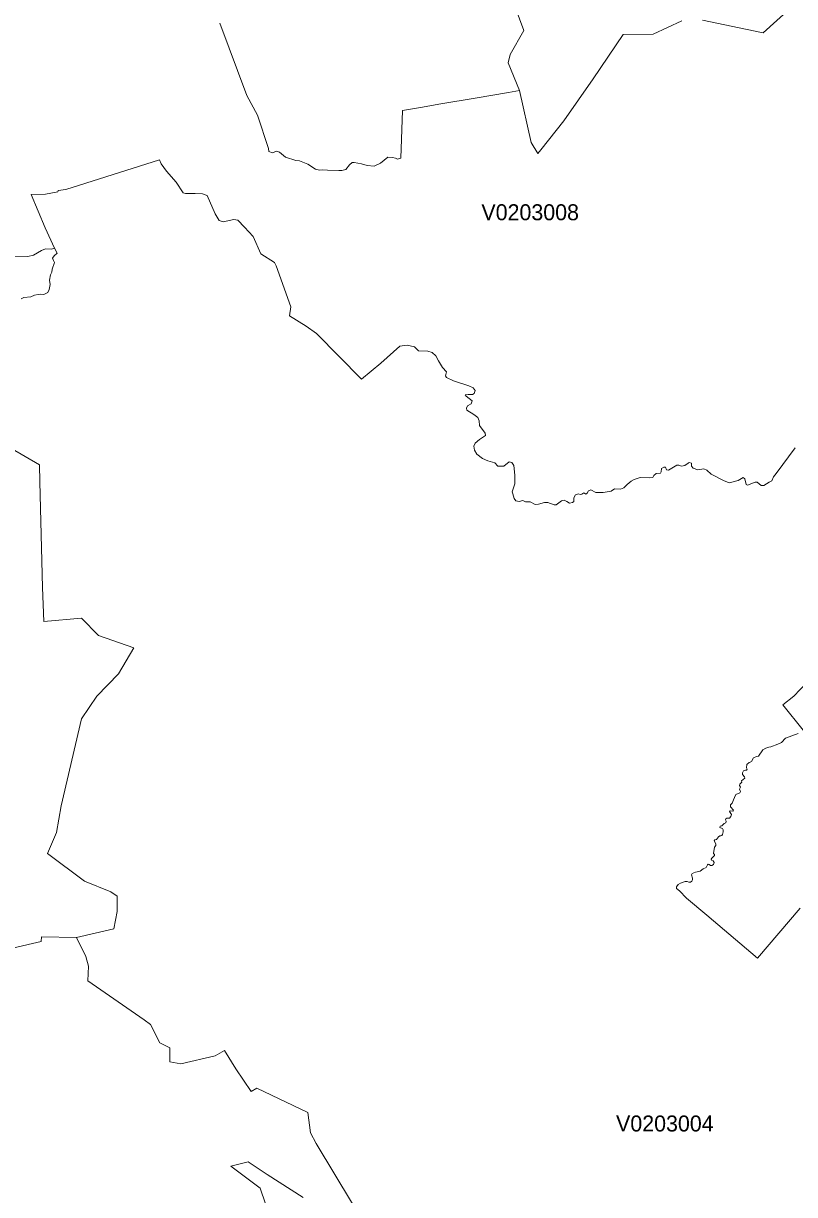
# Model space of a CAD drawing. Extents: x 369010 to 735936, y 6377141 to 6616555.
# Drawn here: x 608125 to 612944, y 6427935 to 6435258 of the extents above; entities that cross this region are included whole.
import ezdxf
from ezdxf.enums import TextEntityAlignment as Align

# ---------------------------------------------------------------- set-up
doc = ezdxf.new("R2010")
doc.units = 0
doc.header["$LTSCALE"] = 40
doc.layers.add('3', color=7, linetype='Continuous', lineweight=13)
doc.layers.add('4', color=7, linetype='Continuous')

msp = doc.modelspace()

# ---------------------------------------------------------------- linework, layer by layer
at = {"layer": '3'}
for points in [[(609351.64, 6435259.37), (609520.12, 6434807.88), (609587.97, 6434685.07), (609656.66, 6434475.71), (609659.14, 6434457.34), (609682.15, 6434448.57), (609706.14, 6434459.33), (609724.35, 6434453.04), (609762.91, 6434421.43), (609827.79, 6434401.23), (609849.97, 6434397.92), (609901.44, 6434378.39), (609950.26, 6434346.45), (609975.92, 6434339.5), (609993.79, 6434342.31), (610025.73, 6434339.5), (610095.74, 6434338.34), (610114.11, 6434338.67), (610138.94, 6434344.96), (610163.27, 6434374.09), (610178.66, 6434388.49), (610192.56, 6434388.49), (610238.41, 6434379.22), (610273.16, 6434369.13), (610316.03, 6434365.98), (610356.91, 6434383.03), (610401.76, 6434422.09), (610430.39, 6434420.27), (610451.08, 6434415.14), (610462.5, 6434408.85), (610482.69, 6434415.8), (610493.12, 6434712.71), (610605.82, 6434731.58), (610734.09, 6434755.58), (610947.59, 6434789.67), (611155.79, 6434824.92), (611225.97, 6434837.67), (611154.14, 6435012.27), (611167.55, 6435064.08), (611251.62, 6435213.03), (611082.64, 6435669.99)], [(611082.64, 6435669.99), (611251.62, 6435213.03), (611167.55, 6435064.08), (611154.14, 6435012.27), (611225.97, 6434837.67), (611297.47, 6434512.62), (611339.5, 6434445.26), (611358.04, 6434467.27), (611502.86, 6434648.17), (611685.08, 6434910.32), (611872.76, 6435189.03), (612060.27, 6435190.36), (612239.35, 6435272.94)], [(612368.77, 6435277.58), (612737.02, 6435200.78), (612747.94, 6435197.97), (612940.26, 6435372.41)], [(612940.26, 6435372.41), (612747.94, 6435197.97), (612737.02, 6435200.78), (612368.77, 6435277.58)], [(612239.35, 6435272.94), (612060.27, 6435190.36), (611872.76, 6435189.03), (611685.08, 6434910.32), (611502.86, 6434648.17), (611358.04, 6434467.27), (611339.5, 6434445.26), (611297.47, 6434512.62), (611225.97, 6434837.67), (611155.79, 6434824.92), (610947.59, 6434789.67), (610734.09, 6434755.58), (610605.82, 6434731.58), (610493.12, 6434712.71), (610482.69, 6434415.8), (610462.5, 6434408.85), (610451.08, 6434415.14), (610430.39, 6434420.27), (610401.76, 6434422.09), (610356.91, 6434383.03), (610316.03, 6434365.98), (610273.16, 6434369.13), (610238.41, 6434379.22), (610192.56, 6434388.49), (610178.66, 6434388.49), (610163.27, 6434374.09), (610138.94, 6434344.96), (610114.11, 6434338.67), (610095.74, 6434338.34), (610025.73, 6434339.5), (609993.79, 6434342.31), (609975.92, 6434339.5), (609950.26, 6434346.45), (609901.44, 6434378.39), (609849.97, 6434397.92), (609827.79, 6434401.23), (609762.91, 6434421.43), (609724.35, 6434453.04), (609706.14, 6434459.33), (609682.15, 6434448.57), (609659.14, 6434457.34), (609656.66, 6434475.71), (609587.97, 6434685.07), (609520.12, 6434807.88), (609351.64, 6435259.37)], [(608063.19, 6433797.48), (608151.23, 6433799.96), (608188.14, 6433807.9), (608238.12, 6433838.19), (608263.12, 6433848.78), (608299.86, 6433846.13), (608318.39, 6433852.75), (608260.47, 6433979.36), (608172.25, 6434187.24), (608263.12, 6434189.89), (608340.74, 6434204.45), (608342.06, 6434213.55), (608390.72, 6434220.17), (608976.11, 6434404.38), (608985.37, 6434380.71), (609018.14, 6434334.7), (609078.72, 6434266.18), (609122.08, 6434199.15), (609137.97, 6434193.86), (609197.39, 6434194.02), (609243.4, 6434192.7), (609273.68, 6434180.78), (609323.67, 6434067.58), (609347.33, 6434025.54), (609372.32, 6434016.27), (609440.68, 6434030.84), (609464.34, 6434028.19), (609506.71, 6433983.5), (609560.67, 6433924.42), (609608, 6433817.83), (609693.57, 6433763.88), (609703.83, 6433741.37), (609796.01, 6433486.16), (609787.41, 6433430.22), (609891.34, 6433365.68), (609955.72, 6433318.34), (610238.24, 6433032.68), (610358.07, 6433133.64), (610477.72, 6433238.9), (610523.73, 6433245.52), (610568.42, 6433234.93), (610593.41, 6433211.26), (610652.83, 6433208.12), (610679.31, 6433200.17), (610702.98, 6433180.15), (610719.03, 6433148.2), (610744.19, 6433105.67), (610768.02, 6433079.19), (610762.72, 6433055.19), (610768.02, 6433044.6), (610811.88, 6433023.41), (610907.54, 6432991.47), (610935.34, 6432979.55), (610948.58, 6432962.34), (610941.96, 6432943.64), (610931.37, 6432937.02), (610903.57, 6432938.34), (610884.86, 6432935.7), (610891.48, 6432926.43), (610928.72, 6432897.13), (610923.43, 6432879.92), (610900.92, 6432866.68), (610894.3, 6432852.12), (610895.62, 6432840.03), (610939.81, 6432811.73), (610963.81, 6432793.2), (610973.08, 6432772.01)], [(610948.58, 6432962.34), (610935.34, 6432979.55), (610907.54, 6432991.47), (610811.88, 6433023.41), (610768.02, 6433044.6), (610762.72, 6433055.19), (610768.02, 6433079.19), (610744.19, 6433105.67), (610719.03, 6433148.2), (610702.98, 6433180.15), (610679.31, 6433200.17), (610652.83, 6433208.12), (610593.41, 6433211.26), (610568.42, 6433234.93), (610523.73, 6433245.52), (610477.72, 6433238.9), (610358.07, 6433133.64), (610238.24, 6433032.68), (609955.72, 6433318.34), (609891.34, 6433365.68), (609787.41, 6433430.22), (609796.01, 6433486.16), (609703.83, 6433741.37), (609693.57, 6433763.88), (609608, 6433817.83), (609560.67, 6433924.42), (609506.71, 6433983.5), (609464.34, 6434028.19), (609440.68, 6434030.84), (609372.32, 6434016.27), (609347.33, 6434025.54), (609323.67, 6434067.58), (609273.68, 6434180.78), (609243.4, 6434192.7), (609197.39, 6434194.02), (609137.97, 6434193.86), (609122.08, 6434199.15), (609078.72, 6434266.18), (609018.14, 6434334.7), (608985.37, 6434380.71), (608976.11, 6434404.38), (608390.72, 6434220.17), (608342.06, 6434213.55), (608340.74, 6434204.45), (608263.12, 6434189.89), (608172.25, 6434187.24), (608260.47, 6433979.36), (608318.39, 6433852.75)], [(608110.69, 6433535.81), (608126.41, 6433543.76), (608171.1, 6433549.05), (608194.76, 6433558.16), (608215.95, 6433562.62), (608230.35, 6433565.11), (608252.69, 6433563.78), (608276.36, 6433575.7), (608285.62, 6433594.07), (608290.92, 6433625.68), (608286.95, 6433652), (608294.89, 6433684.93), (608302.67, 6433701.98), (608303.99, 6433720.52), (608319.88, 6433763.88), (608311.94, 6433775.79), (608306.64, 6433790.19), (608315.91, 6433804.59), (608335.61, 6433820.48), (608318.39, 6433852.75), (608299.86, 6433846.13), (608263.12, 6433848.78), (608238.12, 6433838.19), (608188.14, 6433807.9), (608151.23, 6433799.96), (608063.19, 6433797.48)], [(608318.39, 6433852.75), (608335.61, 6433820.48), (608315.91, 6433804.59), (608306.64, 6433790.19), (608311.94, 6433775.79), (608319.88, 6433763.88), (608303.99, 6433720.52), (608302.67, 6433701.98), (608294.89, 6433684.93), (608286.95, 6433652), (608290.92, 6433625.68), (608285.62, 6433594.07), (608276.36, 6433575.7), (608252.69, 6433563.78), (608230.35, 6433565.11), (608215.95, 6433562.62), (608194.76, 6433558.16), (608171.1, 6433549.05), (608126.41, 6433543.76), (608110.69, 6433535.81)], [(612591.71, 6432398.97), (612535.93, 6432385.73), (612500.02, 6432398.97), (612423.06, 6432438.85), (612396.58, 6432465.33), (612376.55, 6432473.28), (612339.48, 6432466.66), (612310.18, 6432475.93), (612299.59, 6432489.33), (612299.59, 6432507.87), (612286.35, 6432513.16), (612278.41, 6432509.19), (612259.37, 6432492.64), (612236.87, 6432488.67), (612220.98, 6432496.61), (612209.06, 6432496.61), (612155.93, 6432463.51), (612144.02, 6432466.16), (612138.56, 6432483.37), (612126.64, 6432483.37), (612112.08, 6432474.11), (612110.75, 6432454.08), (612105.46, 6432446.13), (612080.13, 6432443.49), (612065.57, 6432431.57), (612058.95, 6432418.33), (612037.77, 6432417.01), (611979.34, 6432418.33), (611942.1, 6432406.41), (611922.24, 6432395.33), (611897.09, 6432375.46), (611877.23, 6432354.11), (611855.88, 6432346.17), (611818.8, 6432347.49), (611797.45, 6432332.93), (611748.46, 6432324.99), (611701.96, 6432324.99), (611670.02, 6432340.87), (611656.77, 6432335.58), (611648.83, 6432319.69), (611639.56, 6432314.39), (611626.32, 6432322.34), (611615.56, 6432314.39), (611603.65, 6432311.75), (611594.38, 6432317.04), (611574.52, 6432310.42), (611565.25, 6432291.72), (611563.93, 6432267.89), (611555.82, 6432261.27), (611538.61, 6432258.62), (611520.07, 6432269.21), (611504.18, 6432275.83), (611486.8, 6432273.18), (611454.86, 6432246.7), (611442.78, 6432246.7), (611401.73, 6432262.76), (611380.38, 6432262.76), (611344.63, 6432252.16), (611323.28, 6432250.67), (611291.51, 6432265.4), (611276.94, 6432266.73), (611263.54, 6432265.4), (611245, 6432274.67), (611223.82, 6432268.05), (611202.47, 6432273.35), (611191.87, 6432286.59), (611183.93, 6432315.88), (611178.63, 6432329.12), (611195.85, 6432379.6), (611195.85, 6432432.73), (611189.23, 6432493.8), (611177.31, 6432512.34), (611160.1, 6432516.47), (611128.16, 6432488.5), (611089.76, 6432488.5), (611071.06, 6432509.69), (611026.2, 6432522.27), (610992.94, 6432536.83), (610958.51, 6432563.48), (610943.78, 6432589.96), (610939.81, 6432615.28), (610947.76, 6432633.82), (610974.4, 6432655.17), (611011.64, 6432680.32), (611010.15, 6432694.89), (610975.73, 6432742.72), (610973.08, 6432772.01), (610963.81, 6432793.2), (610939.81, 6432811.73), (610895.62, 6432840.03), (610894.3, 6432852.12), (610900.92, 6432866.68), (610923.43, 6432879.92), (610928.72, 6432897.13), (610891.48, 6432926.43), (610884.86, 6432935.7), (610903.57, 6432938.34), (610931.37, 6432937.02), (610941.96, 6432943.64), (610948.58, 6432962.34)], [(607775.87, 6429411.62), (608235.97, 6429517.21), (608238.62, 6429546.34), (608456.59, 6429543.19), (608689.29, 6429597.48), (608711.47, 6429705.22), (608711.47, 6429801.71), (608671.74, 6429828.19), (608506.41, 6429894.39), (608274.37, 6430066.68), (608332.46, 6430199.75), (608361.26, 6430365.42), (608487.21, 6430908.6), (608583.2, 6431050.77), (608718.91, 6431190.29), (608815.07, 6431353.48), (608593.96, 6431429.77), (608488.2, 6431538.51), (608251.36, 6431517.49), (608243.42, 6431730.66), (608227.37, 6432392.02), (608225.55, 6432498.77), (607801.19, 6432744.04)], [(607801.19, 6432744.04), (608225.55, 6432498.77), (608227.37, 6432392.02), (608243.42, 6431730.66), (608251.36, 6431517.49), (608488.2, 6431538.51), (608593.96, 6431429.77), (608815.07, 6431353.48), (608718.91, 6431190.29), (608583.2, 6431050.77), (608487.21, 6430908.6), (608361.26, 6430365.42), (608332.46, 6430199.75), (608274.37, 6430066.68), (608506.41, 6429894.39), (608671.74, 6429828.19), (608711.47, 6429801.71), (608711.47, 6429705.22), (608689.29, 6429597.48), (608456.59, 6429543.19), (608514.85, 6429424.2), (608532.06, 6429363.29), (608527.43, 6429271.77), (608879.12, 6429028.31), (608918.84, 6428999.02), (608976.93, 6428883.83), (609039.16, 6428853.54), (609039.16, 6428764.83), (609109.17, 6428752.91), (609323, 6428803.06), (609382.42, 6428834.84), (609452.59, 6428720.97), (609548.09, 6428579.13), (609582.51, 6428600.15), (609902.93, 6428447.39), (609918.82, 6428321.61), (609954.57, 6428254.25), (610182.3, 6427877.89)], [(610973.08, 6432772.01), (610975.73, 6432742.72), (611010.15, 6432694.89), (611011.64, 6432680.32), (610974.4, 6432655.17), (610947.76, 6432633.82), (610939.81, 6432615.28), (610943.78, 6432589.96), (610958.51, 6432563.48), (610992.94, 6432536.83), (611026.2, 6432522.27), (611071.06, 6432509.69), (611089.76, 6432488.5), (611128.16, 6432488.5), (611160.1, 6432516.47), (611177.31, 6432512.34), (611189.23, 6432493.8), (611195.85, 6432432.73), (611195.85, 6432379.6), (611178.63, 6432329.12), (611183.93, 6432315.88), (611191.87, 6432286.59), (611202.47, 6432273.35), (611223.82, 6432268.05), (611245, 6432274.67), (611263.54, 6432265.4), (611276.94, 6432266.73), (611291.51, 6432265.4), (611323.28, 6432250.67), (611344.63, 6432252.16), (611380.38, 6432262.76), (611401.73, 6432262.76), (611442.78, 6432246.7), (611454.86, 6432246.7), (611486.8, 6432273.18), (611504.18, 6432275.83), (611520.07, 6432269.21), (611538.61, 6432258.62), (611555.82, 6432261.27), (611563.93, 6432267.89), (611565.25, 6432291.72), (611574.52, 6432310.42), (611594.38, 6432317.04), (611603.65, 6432311.75), (611615.56, 6432314.39), (611626.32, 6432322.34), (611639.56, 6432314.39), (611648.83, 6432319.69), (611656.77, 6432335.58), (611670.02, 6432340.87), (611701.96, 6432324.99), (611748.46, 6432324.99), (611797.45, 6432332.93), (611818.8, 6432347.49), (611855.88, 6432346.17), (611877.23, 6432354.11), (611897.09, 6432375.46), (611922.24, 6432395.33), (611942.1, 6432406.41), (611979.34, 6432418.33), (612037.77, 6432417.01), (612058.95, 6432418.33), (612065.57, 6432431.57), (612080.13, 6432443.49), (612105.46, 6432446.13), (612110.75, 6432454.08), (612112.08, 6432474.11), (612126.64, 6432483.37), (612138.56, 6432483.37), (612144.02, 6432466.16), (612155.93, 6432463.51), (612209.06, 6432496.61), (612220.98, 6432496.61), (612236.87, 6432488.67), (612259.37, 6432492.64), (612278.41, 6432509.19), (612286.35, 6432513.16), (612299.59, 6432507.87), (612299.59, 6432489.33), (612310.18, 6432475.93), (612339.48, 6432466.66), (612376.55, 6432473.28), (612396.58, 6432465.33), (612423.06, 6432438.85), (612500.02, 6432398.97), (612535.93, 6432385.73), (612591.71, 6432398.97), (612623.48, 6432418.83), (612634.24, 6432410.88), (612640.86, 6432374.97), (612650.13, 6432371), (612698.95, 6432388.87), (612709.55, 6432388.87), (612736.03, 6432369.01), (612751.91, 6432367.69), (612785.18, 6432390.19), (612802.39, 6432396.81), (612812.99, 6432423.46), (612829.04, 6432443.32), (612948.37, 6432604.19)], [(612948.37, 6432604.19), (612829.04, 6432443.32), (612812.99, 6432423.46), (612802.39, 6432396.81), (612785.18, 6432390.19), (612751.91, 6432367.69), (612736.03, 6432369.01), (612709.55, 6432388.87), (612698.95, 6432388.87), (612650.13, 6432371), (612640.86, 6432374.97), (612634.24, 6432410.88), (612623.48, 6432418.83), (612591.71, 6432398.97)], [(612997.52, 6430839.42), (612871.24, 6430996.49), (612939.43, 6431050.61), (613058.59, 6431177.22)], [(612516.07, 6430269.76), (612513.09, 6430277.7), (612514.25, 6430284.65), (612521.86, 6430288.96), (612537.75, 6430288.62), (612546.36, 6430299.22), (612549.34, 6430310.47), (612537.75, 6430329.5), (612542.39, 6430333.48), (612559.27, 6430333.31), (612562.41, 6430339.43), (612543.38, 6430360.29), (612543.38, 6430371.05), (612553.48, 6430382.3), (612563.41, 6430403.65), (612568.54, 6430417.55), (612577.14, 6430435.59), (612602.46, 6430446.35), (612606.11, 6430456.11), (612600.15, 6430470.02), (612606.44, 6430482.93), (612599.15, 6430493.68), (612602.46, 6430501.13), (612614.55, 6430512.72), (612611.9, 6430522.32), (612632.59, 6430539.03), (612631.92, 6430546.31), (612619.51, 6430561.21), (612617.86, 6430572.8), (612626.13, 6430583.55), (612638.21, 6430588.52), (612644.5, 6430589.18), (612647.15, 6430594.48), (612643.51, 6430603.58), (612646.49, 6430623.6), (612659.56, 6430637.51), (612667.84, 6430638.83), (612674.13, 6430643.63), (612688.2, 6430664.82), (612705.41, 6430673.09), (612719.15, 6430676.73), (612746.12, 6430715.13), (612764.82, 6430726.88), (612783.86, 6430733.5), (612794.95, 6430734.49), (612839.63, 6430750.88), (612861.97, 6430762.46), (612888.12, 6430788.45), (612966.08, 6430817.74)], [(612979.98, 6429725.25), (612712.36, 6429413.77), (612395.09, 6429682.38), (612269.14, 6429788.31), (612225.12, 6429835.14), (612206.41, 6429849.05), (612207.41, 6429858.31), (612216.01, 6429873.54), (612230.58, 6429882.97), (612260.37, 6429891.91), (612274.1, 6429891.58), (612282.88, 6429888.27), (612292.97, 6429888.93), (612301.41, 6429893.9), (612307.04, 6429903.99), (612307.21, 6429914.42), (612301.08, 6429933.45), (612304.89, 6429942.72), (612324.42, 6429950.83), (612354.37, 6429956.29), (612374.07, 6429972.02), (612392.11, 6429979.96), (612399.89, 6429997.5), (612404.19, 6430000.65), (612409.98, 6429999.65), (612418.09, 6429993.53), (612426.37, 6429992.7), (612437.29, 6429998.99), (612442.26, 6430010.41), (612436.13, 6430022.49), (612425.87, 6430026.96), (612423.06, 6430032.76), (612426.53, 6430038.88), (612444.9, 6430054.44), (612444.57, 6430061.06), (612438.12, 6430068.17), (612444.9, 6430108.23), (612451.19, 6430117), (612453.18, 6430127.59), (612441.26, 6430146.95), (612445.57, 6430152.91), (612457.15, 6430155.06), (612468.74, 6430172.44), (612476.19, 6430177.24), (612483.63, 6430178.23), (612489.26, 6430180.88), (612493.73, 6430187.34), (612498.36, 6430203.72), (612498.53, 6430215.64), (612494.39, 6430224.91), (612482.14, 6430227.55), (612476.35, 6430230.37), (612478.34, 6430238.64), (612490.58, 6430241.46), (612503.99, 6430254.37), (612514.75, 6430260.32), (612516.07, 6430269.76)], [(610182.3, 6427877.89), (609954.57, 6428254.25), (609918.82, 6428321.61), (609902.93, 6428447.39), (609582.51, 6428600.15), (609548.09, 6428579.13), (609452.59, 6428720.97), (609382.42, 6428834.84), (609323, 6428803.06), (609109.17, 6428752.91), (609039.16, 6428764.83), (609039.16, 6428853.54), (608976.93, 6428883.83), (608918.84, 6428999.02), (608879.12, 6429028.31), (608527.43, 6429271.77), (608532.06, 6429363.29), (608514.85, 6429424.2), (608456.59, 6429543.19), (608238.62, 6429546.34), (608235.97, 6429517.21), (607775.87, 6429411.62)], [(609873.3, 6427915.79), (609647.39, 6428060.61), (609529.72, 6428139.89), (609421.31, 6428113.57), (609604.19, 6427974.71), (609708.79, 6427668.7)], [(609708.79, 6427668.7), (609604.19, 6427974.71), (609421.31, 6428113.57), (609529.72, 6428139.89), (609647.39, 6428060.61), (609873.3, 6427915.79)]]:
    msp.add_lwpolyline(points, dxfattribs=at)

# ---------------------------------------------------------------- texts
at = {"layer": '4'}
for s, p in [('V0203008', (611291.91, 6434026.93)), ('V0203004', (612133.55, 6428329.51))]:
    msp.add_text(s, height=100, dxfattribs=at).set_placement(p, align=Align.CENTER)

doc.saveas('drawing.dxf')
